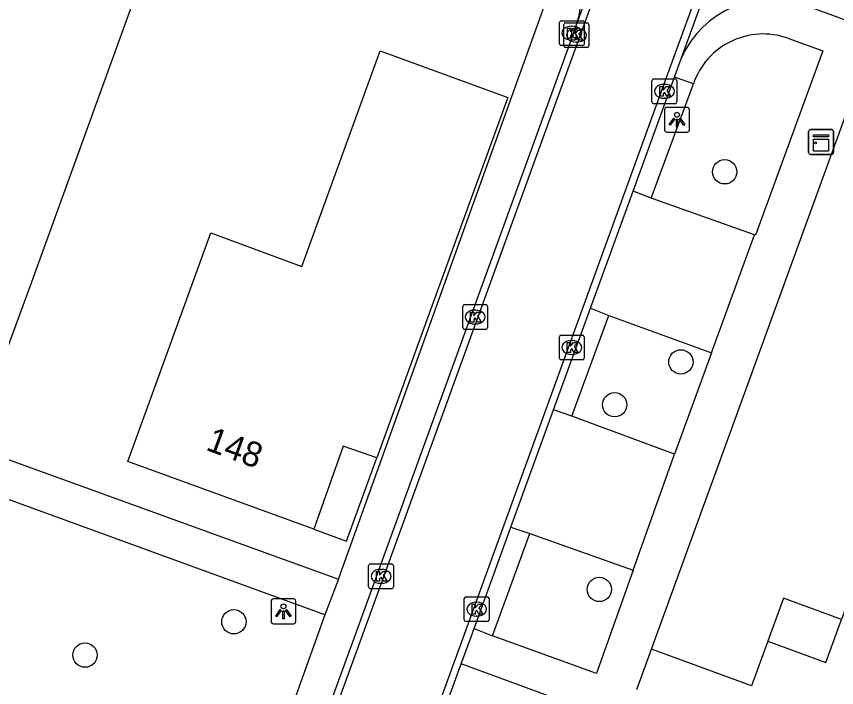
# Model space of a CAD drawing. Extents: x 155275 to 156263, y 382654 to 383635.
# Drawn here: x 155769.27 to 155802.29, y 382982.96 to 383009.96 of the extents above; entities that cross this region are included whole.
import ezdxf

# ---------------------------------------------------------------- set-up
doc = ezdxf.new("R2010")
doc.units = 0
for name, color, linetype in [('IMGEO_Boom', 7, 'Continuous'), ('IMGEO_Kast', 7, 'Continuous'), ('IMGEO_Kolk', 7, 'Continuous'), ('IMGEO_Lichtpunt', 7, 'Continuous'), ('IMGEO_Pand', 7, 'Continuous'), ('IMGEO_Pand_nummerreeks', 7, 'Continuous'), ('IMGEO_Pand_overbouw', 7, 'Continuous'), ('IMGEO_Parkeervlak_open', 7, 'Continuous'), ('IMGEO_Rijbaan_lokaal_gesloten', 7, 'Continuous'), ('IMGEO_Rijbaan_lokaal_open', 7, 'Continuous'), ('IMGEO_Voetpad_open', 7, 'Continuous')]:
    doc.layers.add(name, color=color, linetype=linetype)

msp = doc.modelspace()

# ---------------------------------------------------------------- linework, layer by layer
at = {"layer": 'IMGEO_Boom'}
for centre in [(155797.78, 383003.711), (155796.017, 382996.063), (155793.35, 382994.339), (155792.733, 382986.909), (155778.023, 382985.608), (155772.03, 382984.267)]:
    msp.add_circle(centre, 0.489, dxfattribs=at)
at = {"layer": 'IMGEO_Kast'}
for p, q in [((155801.16, 383004.486), (155801.16, 383005.327)), ((155801.16, 383005.327), (155801.16, 383004.486)), ((155801.235, 383005.411), (155802.076, 383005.411)), ((155802.076, 383005.411), (155801.235, 383005.411)), ((155802.16, 383005.336), (155802.16, 383004.495)), ((155802.16, 383004.495), (155802.16, 383005.336)), ((155802.085, 383004.411), (155801.244, 383004.411)), ((155801.244, 383004.411), (155802.085, 383004.411))]:
    msp.add_line(p, q, dxfattribs=at)
for points in [[(155801.355, 383005.201), (155801.955, 383005.201), (155801.955, 383005.116), (155801.355, 383005.116), (155801.355, 383005.201)], [(155801.355, 383005.026), (155801.955, 383005.026), (155801.955, 383004.537), (155801.355, 383004.537), (155801.355, 383005.026)]]:
    msp.add_lwpolyline(points, dxfattribs=at)
msp.add_circle((155801.439, 383004.875), 0.0377, dxfattribs=at)
for centre, start, end in [((155801.238, 383005.333), 92.4484, 184.2845), ((155801.238, 383005.333), 92.4484, 184.2845), ((155802.082, 383005.333), 2.4484, 94.2845), ((155802.082, 383005.333), 2.4484, 94.2845), ((155801.238, 383004.489), 182.4484, 274.2845), ((155801.238, 383004.489), 182.4484, 274.2845), ((155802.082, 383004.489), 272.4484, 4.2845), ((155802.082, 383004.489), 272.4484, 4.2845)]:
    msp.add_arc(centre, 0.0779, start, end, dxfattribs=at)
at = {"layer": 'IMGEO_Kolk'}
for p, q in [((155791.13, 383008.864), (155791.13, 383009.716)), ((155791.205, 383009.79), (155792.057, 383009.79)), ((155792.131, 383009.716), (155792.131, 383008.864)), ((155791.312, 383008.782), (155791.312, 383009.634)), ((155791.387, 383009.708), (155792.239, 383009.708)), ((155791.618, 383009.57), (155791.643, 383009.57)), ((155791.8, 383009.488), (155791.825, 383009.488)), ((155792.313, 383009.634), (155792.313, 383008.782)), ((155792.057, 383008.79), (155791.205, 383008.79)), ((155791.641, 383009.01), (155791.616, 383009.01)), ((155791.823, 383008.928), (155791.798, 383008.928)), ((155792.239, 383008.708), (155791.387, 383008.708)), ((155794.929, 383007.449), (155795.781, 383007.449)), ((155794.854, 383006.523), (155794.854, 383007.375)), ((155795.342, 383007.229), (155795.367, 383007.229)), ((155795.855, 383007.375), (155795.855, 383006.523)), ((155795.781, 383006.449), (155794.929, 383006.449)), ((155795.365, 383006.669), (155795.34, 383006.669)), ((155787.234, 382997.442), (155787.234, 382998.294)), ((155787.309, 382998.368), (155788.161, 382998.368)), ((155788.235, 382998.294), (155788.235, 382997.442)), ((155787.722, 382998.148), (155787.747, 382998.148)), ((155787.745, 382997.588), (155787.72, 382997.588)), ((155788.161, 382997.368), (155787.309, 382997.368)), ((155791.125, 382996.217), (155791.125, 382997.069)), ((155791.2, 382997.143), (155792.052, 382997.143)), ((155791.613, 382996.923), (155791.638, 382996.923)), ((155792.126, 382997.069), (155792.126, 382996.217)), ((155791.636, 382996.363), (155791.611, 382996.363)), ((155792.052, 382996.143), (155791.2, 382996.143)), ((155783.522, 382987.935), (155784.374, 382987.935)), ((155783.447, 382987.009), (155783.447, 382987.861)), ((155783.935, 382987.715), (155783.96, 382987.715)), ((155784.448, 382987.861), (155784.448, 382987.009)), ((155784.374, 382986.935), (155783.522, 382986.935)), ((155783.958, 382987.155), (155783.933, 382987.155)), ((155787.371, 382986.613), (155788.223, 382986.613)), ((155787.296, 382985.687), (155787.296, 382986.539)), ((155787.784, 382986.393), (155787.809, 382986.393)), ((155788.297, 382986.539), (155788.297, 382985.687)), ((155788.223, 382985.613), (155787.371, 382985.613)), ((155787.807, 382985.833), (155787.782, 382985.833))]:
    msp.add_line(p, q, dxfattribs=at)
for points in [[(155791.13, 383008.864), (155791.13, 383009.716)], [(155791.205, 383009.79), (155792.057, 383009.79)], [(155792.131, 383009.716), (155792.131, 383008.864)], [(155791.312, 383008.782), (155791.312, 383009.634)], [(155791.387, 383009.708), (155792.239, 383009.708)], [(155791.451, 383009.49), (155791.574, 383009.49), (155791.574, 383009.339), (155791.704, 383009.49), (155791.868, 383009.49), (155791.722, 383009.339), (155791.875, 383009.09), (155791.723, 383009.09), (155791.638, 383009.254), (155791.574, 383009.187), (155791.574, 383009.09), (155791.451, 383009.09), (155791.451, 383009.49)], [(155791.633, 383009.408), (155791.756, 383009.408), (155791.756, 383009.257), (155791.886, 383009.408), (155792.05, 383009.408), (155791.904, 383009.257), (155792.057, 383009.008), (155791.905, 383009.008), (155791.82, 383009.172), (155791.756, 383009.105), (155791.756, 383009.008), (155791.633, 383009.008), (155791.633, 383009.408)], [(155792.313, 383009.634), (155792.313, 383008.782)], [(155792.057, 383008.79), (155791.205, 383008.79)], [(155792.239, 383008.708), (155791.387, 383008.708)], [(155794.929, 383007.449), (155795.781, 383007.449)], [(155794.854, 383006.523), (155794.854, 383007.375)], [(155795.175, 383007.149), (155795.298, 383007.149), (155795.298, 383006.998), (155795.428, 383007.149), (155795.592, 383007.149), (155795.446, 383006.998), (155795.599, 383006.749), (155795.447, 383006.749), (155795.362, 383006.913), (155795.298, 383006.846), (155795.298, 383006.749), (155795.175, 383006.749), (155795.175, 383007.149)], [(155795.855, 383007.375), (155795.855, 383006.523)], [(155795.781, 383006.449), (155794.929, 383006.449)], [(155787.234, 382997.442), (155787.234, 382998.294)], [(155787.309, 382998.368), (155788.161, 382998.368)], [(155788.235, 382998.294), (155788.235, 382997.442)], [(155787.555, 382998.068), (155787.678, 382998.068), (155787.678, 382997.917), (155787.808, 382998.068), (155787.972, 382998.068), (155787.826, 382997.917), (155787.979, 382997.668), (155787.827, 382997.668), (155787.742, 382997.832), (155787.678, 382997.765), (155787.678, 382997.668), (155787.555, 382997.668), (155787.555, 382998.068)], [(155788.161, 382997.368), (155787.309, 382997.368)], [(155791.125, 382996.217), (155791.125, 382997.069)], [(155791.2, 382997.143), (155792.052, 382997.143)], [(155791.446, 382996.843), (155791.569, 382996.843), (155791.569, 382996.692), (155791.699, 382996.843), (155791.863, 382996.843), (155791.717, 382996.692), (155791.87, 382996.443), (155791.718, 382996.443), (155791.633, 382996.607), (155791.569, 382996.54), (155791.569, 382996.443), (155791.446, 382996.443), (155791.446, 382996.843)], [(155792.126, 382997.069), (155792.126, 382996.217)], [(155792.052, 382996.143), (155791.2, 382996.143)], [(155783.522, 382987.935), (155784.374, 382987.935)], [(155783.447, 382987.009), (155783.447, 382987.861)], [(155783.768, 382987.635), (155783.891, 382987.635), (155783.891, 382987.484), (155784.021, 382987.635), (155784.185, 382987.635), (155784.039, 382987.484), (155784.192, 382987.235), (155784.04, 382987.235), (155783.955, 382987.399), (155783.891, 382987.332), (155783.891, 382987.235), (155783.768, 382987.235), (155783.768, 382987.635)], [(155784.448, 382987.861), (155784.448, 382987.009)], [(155784.374, 382986.935), (155783.522, 382986.935)], [(155787.371, 382986.613), (155788.223, 382986.613)], [(155787.296, 382985.687), (155787.296, 382986.539)], [(155787.617, 382986.313), (155787.74, 382986.313), (155787.74, 382986.162), (155787.87, 382986.313), (155788.034, 382986.313), (155787.888, 382986.162), (155788.041, 382985.913), (155787.889, 382985.913), (155787.804, 382986.077), (155787.74, 382986.01), (155787.74, 382985.913), (155787.617, 382985.913), (155787.617, 382986.313)], [(155788.297, 382986.539), (155788.297, 382985.687)], [(155788.223, 382985.613), (155787.371, 382985.613)]]:
    msp.add_lwpolyline(points, dxfattribs=at)
for centre, start, end in [((155791.207, 383009.714), 91.552, 178.448), ((155791.207, 383009.714), 91.552, 178.448), ((155792.055, 383009.714), 1.552, 88.448), ((155792.055, 383009.714), 1.552, 88.448), ((155791.389, 383009.632), 91.552, 178.448), ((155791.389, 383009.632), 91.552, 178.448), ((155792.237, 383009.632), 1.552, 88.448), ((155792.237, 383009.632), 1.552, 88.448), ((155791.207, 383008.866), 181.552, 268.448), ((155791.207, 383008.866), 181.552, 268.448), ((155791.389, 383008.784), 181.552, 268.448), ((155791.389, 383008.784), 181.552, 268.448), ((155792.055, 383008.866), 271.552, 358.448), ((155792.055, 383008.866), 271.552, 358.448), ((155792.237, 383008.784), 271.552, 358.448), ((155792.237, 383008.784), 271.552, 358.448), ((155794.931, 383007.373), 91.552, 178.448), ((155794.931, 383007.373), 91.552, 178.448), ((155795.779, 383007.373), 1.552, 88.448), ((155795.779, 383007.373), 1.552, 88.448), ((155794.931, 383006.525), 181.552, 268.448), ((155794.931, 383006.525), 181.552, 268.448), ((155795.779, 383006.525), 271.552, 358.448), ((155795.779, 383006.525), 271.552, 358.448), ((155787.311, 382998.292), 91.552, 178.448), ((155787.311, 382998.292), 91.552, 178.448), ((155788.159, 382998.292), 1.552, 88.448), ((155788.159, 382998.292), 1.552, 88.448), ((155787.311, 382997.444), 181.552, 268.448), ((155787.311, 382997.444), 181.552, 268.448), ((155788.159, 382997.444), 271.552, 358.448), ((155788.159, 382997.444), 271.552, 358.448), ((155791.202, 382997.067), 91.552, 178.448), ((155791.202, 382997.067), 91.552, 178.448), ((155792.05, 382997.067), 1.552, 88.448), ((155792.05, 382997.067), 1.552, 88.448), ((155791.202, 382996.219), 181.552, 268.448), ((155791.202, 382996.219), 181.552, 268.448), ((155792.05, 382996.219), 271.552, 358.448), ((155792.05, 382996.219), 271.552, 358.448), ((155783.524, 382987.859), 91.552, 178.448), ((155783.524, 382987.859), 91.552, 178.448), ((155784.372, 382987.859), 1.552, 88.448), ((155784.372, 382987.859), 1.552, 88.448), ((155783.524, 382987.011), 181.552, 268.448), ((155783.524, 382987.011), 181.552, 268.448), ((155784.372, 382987.011), 271.552, 358.448), ((155784.372, 382987.011), 271.552, 358.448), ((155787.373, 382986.537), 91.552, 178.448), ((155787.373, 382986.537), 91.552, 178.448), ((155788.221, 382986.537), 1.552, 88.448), ((155788.221, 382986.537), 1.552, 88.448), ((155787.373, 382985.689), 181.552, 268.448), ((155787.373, 382985.689), 181.552, 268.448), ((155788.221, 382985.689), 271.552, 358.448), ((155788.221, 382985.689), 271.552, 358.448)]:
    msp.add_arc(centre, 0.0765, start, end, dxfattribs=at)
for centre, major_axis, ratio, start_param, end_param in [((155791.617, 383009.29), (-0.387, 0.002), 0.722429, 4.712389, 7.853982), ((155791.799, 383009.208), (-0.387, 0.002), 0.722429, 4.712389, 7.853982), ((155791.642, 383009.29), (-0.39, 0.002), 0.717154, 1.570796, 4.712389), ((155791.824, 383009.208), (-0.39, 0.002), 0.717154, 1.570796, 4.712389), ((155795.341, 383006.949), (-0.387, 0.002), 0.722429, 4.712389, 7.853982), ((155795.366, 383006.949), (-0.39, 0.002), 0.717154, 1.570796, 4.712389), ((155787.721, 382997.868), (-0.387, 0.002), 0.722429, 4.712389, 7.853982), ((155787.746, 382997.868), (-0.39, 0.002), 0.717154, 1.570796, 4.712389), ((155791.612, 382996.643), (-0.387, 0.002), 0.722429, 4.712389, 7.853982), ((155791.637, 382996.643), (-0.39, 0.002), 0.717154, 1.570796, 4.712389), ((155783.934, 382987.435), (-0.387, 0.002), 0.722429, 4.712389, 7.853982), ((155783.959, 382987.435), (-0.39, 0.002), 0.717154, 1.570796, 4.712389), ((155787.783, 382986.113), (-0.387, 0.002), 0.722429, 4.712389, 7.853982), ((155787.808, 382986.113), (-0.39, 0.002), 0.717154, 1.570796, 4.712389)]:
    msp.add_ellipse(centre, major_axis=major_axis, ratio=ratio, start_param=start_param, end_param=end_param, dxfattribs=at)
at = {"layer": 'IMGEO_Lichtpunt'}
for p, q in [((155795.363, 383006.207), (155795.363, 383005.4)), ((155795.363, 383006.207), (155795.363, 383005.4)), ((155796.265, 383006.302), (155795.457, 383006.302)), ((155796.265, 383006.302), (155795.457, 383006.302)), ((155796.359, 383005.4), (155796.359, 383006.207)), ((155796.359, 383005.4), (155796.359, 383006.207)), ((155795.457, 383005.306), (155796.265, 383005.306)), ((155795.457, 383005.306), (155796.265, 383005.306)), ((155779.519, 382986.432), (155779.519, 382985.625)), ((155779.519, 382986.432), (155779.519, 382985.625)), ((155780.421, 382986.527), (155779.613, 382986.527)), ((155780.421, 382986.527), (155779.613, 382986.527)), ((155780.515, 382985.625), (155780.515, 382986.432)), ((155780.515, 382985.625), (155780.515, 382986.432)), ((155779.613, 382985.531), (155780.421, 382985.531)), ((155779.613, 382985.531), (155780.421, 382985.531))]:
    msp.add_line(p, q, dxfattribs=at)
for points in [[(155795.737, 383005.871), (155795.776, 383005.843), (155795.588, 383005.581), (155795.55, 383005.608), (155795.737, 383005.871)], [(155795.839, 383005.823), (155795.886, 383005.823), (155795.886, 383005.501), (155795.839, 383005.501), (155795.839, 383005.823)], [(155795.949, 383005.843), (155795.987, 383005.87), (155796.174, 383005.608), (155796.135, 383005.58), (155795.949, 383005.843)], [(155779.893, 382986.096), (155779.932, 382986.068), (155779.744, 382985.806), (155779.706, 382985.833), (155779.893, 382986.096)], [(155779.995, 382986.048), (155780.042, 382986.048), (155780.042, 382985.726), (155779.995, 382985.726), (155779.995, 382986.048)], [(155780.105, 382986.068), (155780.143, 382986.095), (155780.33, 382985.833), (155780.291, 382985.805), (155780.105, 382986.068)]]:
    msp.add_lwpolyline(points, dxfattribs=at)
for centre in [(155795.862, 383006.005), (155780.018, 382986.23)]:
    msp.add_circle(centre, 0.0994, dxfattribs=at)
for centre, start, end in [((155795.457, 383006.207), 90, 180), ((155795.457, 383006.207), 90, 180), ((155796.265, 383006.207), 0, 90), ((155796.265, 383006.207), 0, 90), ((155795.457, 383005.4), 180, 270), ((155795.457, 383005.4), 180, 270), ((155796.265, 383005.4), 270, 0), ((155796.265, 383005.4), 270, 360), ((155779.613, 382986.432), 90, 180), ((155779.613, 382986.432), 90, 180), ((155780.421, 382986.432), 0, 90), ((155780.421, 382986.432), 0, 90), ((155779.613, 382985.625), 180, 270), ((155779.613, 382985.625), 180, 270), ((155780.421, 382985.625), 270, 0), ((155780.421, 382985.625), 270, 360)]:
    msp.add_arc(centre, 0.0946, start, end, dxfattribs=at)
at = {"layer": 'IMGEO_Pand'}
for points in [[(155769.826, 382999.124), (155768.899, 382996.598), (155766.932, 382997.309), (155766.208, 382995.343), (155763.134, 382996.443), (155760.487, 382997.405), (155762.43, 383002.749), (155765.052, 383001.803), (155769.368, 383013.766), (155774.47, 383011.945), (155769.826, 382999.124)], [(155783.909, 383008.583), (155789.055, 383006.697), (155785.889, 382998.013), (155783.778, 382992.208), (155782.426, 382992.678), (155781.244, 382989.336), (155773.752, 382992.058), (155777.091, 383001.25), (155780.753, 382999.906), (155783.909, 383008.583)], [(155794.84, 382984.507), (155803.344, 383007.878)], [(155803.344, 383007.878), (155814.627, 383003.794), (155812.383, 382997.713), (155807.505, 382999.513), (155802.482, 382985.7), (155800.143, 382986.554), (155799.514, 382984.832), (155798.857, 382983.032), (155794.84, 382984.507)]]:
    msp.add_lwpolyline(points, dxfattribs=at)
at = {"layer": 'IMGEO_Pand_overbouw'}
for points in [[(155783.778, 382992.208), (155782.426, 382992.678), (155781.244, 382989.336), (155782.558, 382988.854)], [(155799.514, 382984.832), (155801.851, 382983.967), (155802.482, 382985.7), (155800.143, 382986.554)]]:
    msp.add_lwpolyline(points, close=True, dxfattribs=at)
at = {"layer": 'IMGEO_Parkeervlak_open'}
for points in [[(155798.977, 383001.18), (155794.827, 383002.653)], [(155793.114, 382997.934), (155797.253, 382996.424)], [(155795.761, 382992.355), (155791.624, 382993.875)], [(155789.936, 382989.164), (155790.347, 382989.013), (155794.098, 382987.678)]]:
    msp.add_lwpolyline(points, dxfattribs=at)
at = {"layer": 'IMGEO_Rijbaan_lokaal_gesloten'}
for points in [[(155769.765, 382948.193), (155771.18, 382952.114), (155777.342, 382968.992), (155783.12, 382984.842), (155791.856, 383008.888), (155793.419, 383013.198)], [(155793.145, 383013.298), (155791.82, 383009.651)], [(155797.025, 383011.874), (155795.484, 383007.641), (155787.297, 382985.096), (155781.771, 382969.925), (155774.971, 382951.305), (155773.357, 382946.867)], [(155796.044, 383008.301), (155797.305, 383011.771)], [(155791.82, 383009.651), (155791.583, 383008.997), (155782.847, 382984.939), (155777.074, 382969.095), (155770.914, 382952.218), (155770.813, 382951.938)], [(155795.76, 383007.516), (155795.773, 383007.553), (155796.044, 383008.301)], [(155794.092, 383002.932), (155795.76, 383007.516)], [(155792.378, 382998.22), (155794.092, 383002.932)], [(155790.893, 382994.137), (155792.378, 382998.22)], [(155789.177, 382989.418), (155790.893, 382994.137)], [(155787.694, 382985.341), (155789.177, 382989.418)], [(155787.176, 382983.918), (155787.572, 382985.006), (155787.694, 382985.341)], [(155783.83, 382974.738), (155787.176, 382983.918)]]:
    msp.add_lwpolyline(points, dxfattribs=at)
at = {"layer": 'IMGEO_Rijbaan_lokaal_open'}
msp.add_lwpolyline([(155803.857, 383009.375), (155800.988, 383010.419)], dxfattribs=at)
for centre, radius, start, end in [((155787.984, 383010.897), 4.034, 342.0025, 61.3441), ((155799.656, 383006.7), 3.95, 70.2878, 156.0926)]:
    msp.add_arc(centre, radius, start, end, dxfattribs=at)
at = {"layer": 'IMGEO_Voetpad_open'}
for points in [[(155782.231, 382987.328), (155790.577, 383010.55)], [(155800.317, 383009.089), (155801.728, 383008.58), (155799.018, 383001.166), (155798.977, 383001.18)], [(155725.512, 383007.937), (155726.966, 383007.327), (155782.231, 382987.328)], [(155796.52, 383007.252), (155795.76, 383007.516)], [(155794.827, 383002.653), (155796.52, 383007.252)], [(155794.827, 383002.653), (155794.092, 383002.932)], [(155797.253, 382996.424), (155798.977, 383001.18)], [(155792.378, 382998.22), (155793.114, 382997.934)], [(155791.624, 382993.875), (155793.114, 382997.934)], [(155797.253, 382996.424), (155795.761, 382992.355)], [(155781.69, 382985.886), (155754.246, 382995.879), (155750.948, 382986.631), (155778.385, 382976.672)], [(155791.624, 382993.875), (155790.893, 382994.137)], [(155794.098, 382987.678), (155795.761, 382992.355)], [(155789.177, 382989.418), (155789.936, 382989.164)], [(155788.428, 382985.041), (155789.936, 382989.164)], [(155794.098, 382987.678), (155792.662, 382983.652), (155792.619, 382983.526), (155788.428, 382985.041)], [(155782.231, 382987.328), (155781.69, 382985.886)], [(155781.69, 382985.886), (155778.385, 382976.672)], [(155787.694, 382985.341), (155788.428, 382985.041)], [(155794.244, 382982.888), (155794.84, 382984.507)], [(155783.83, 382974.738), (155788.726, 382972.947), (155792.138, 382982.097), (155787.176, 382983.918)]]:
    msp.add_lwpolyline(points, dxfattribs=at)
msp.add_arc((155799.334, 383006.278), 2.978, 70.7227, 160.9129, dxfattribs=at)

# ---------------------------------------------------------------- texts
at = {"layer": 'IMGEO_Pand_nummerreeks'}
msp.add_text('148', height=1, rotation=339.8376, dxfattribs=at).set_placement((155776.852, 382992.532))

doc.saveas('drawing.dxf')
